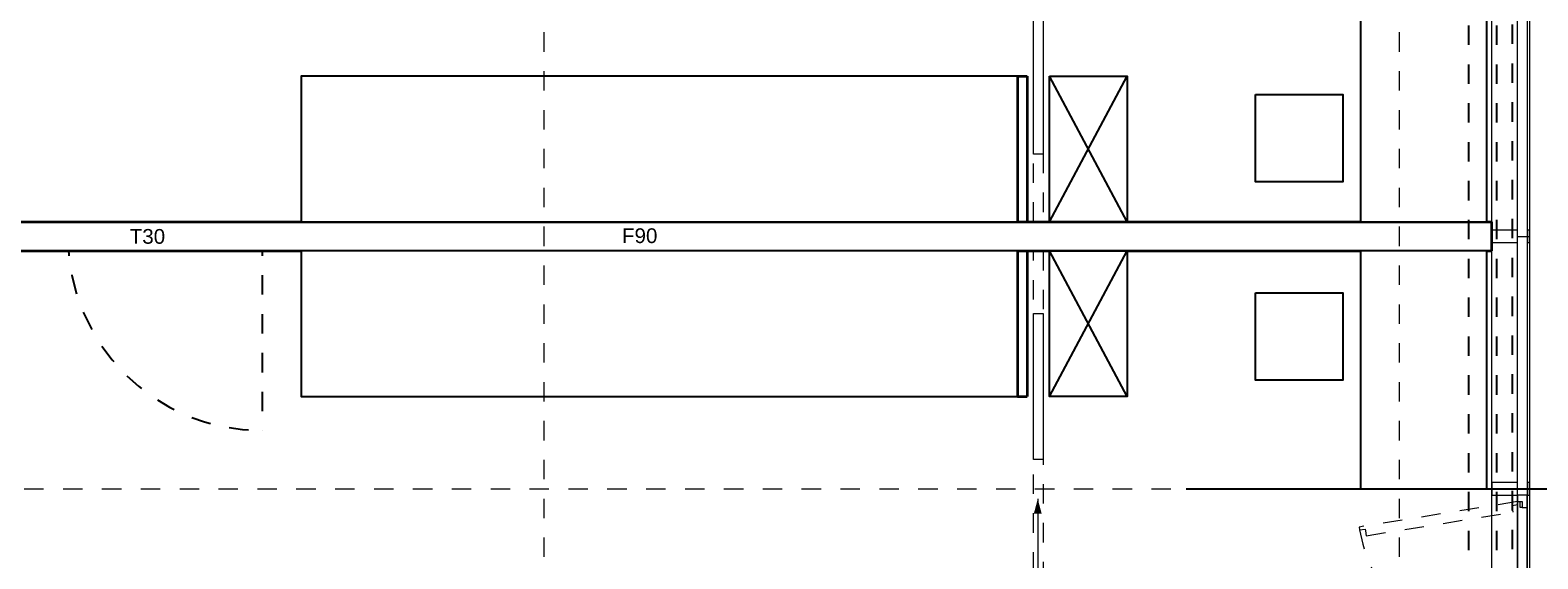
# Model space of a CAD drawing. Header units: metres. Extents: x -13 to 93, y -119 to 25.
# Tile 689 of 705: x 34.01 to 41.76, y -20.91 to -18.19. Entities that reach past the tile are written whole.
import ezdxf

# ---------------------------------------------------------------- set-up
doc = ezdxf.new("R2010")
doc.units = ezdxf.units.M
doc.header["$LTSCALE"] = 0.00508
doc.header["$PDMODE"] = 1
doc.header["$PDSIZE"] = -2
for name, pattern in [('STYLE_05', [0.19684, 0.069505, -0.127335]), ('STYLE_06', [1.0537, 0.590515, -0.19684, 0.069505, -0.19684]), ('STYLE_11', [0.393677, 0.196838, -0.196838]), ('STYLE_12', [0.20828, 0.069425, -0.138855])]:
    doc.linetypes.add(name, pattern=pattern)
doc.layers.get('0').update_dxf_attribs({"lineweight": 18})
for name, color, linetype, lineweight in [('3-3-0 AW Fassade', 7, 'Continuous', 18), ('3-4-0-2 IW GK', 7, 'Continuous', 35), ('3-4-4 ITüren', 7, 'Continuous', 25), ('3-5-1-2 DeckenSprung VED', 7, 'STYLE_11', 25), ('3-5-9 DeckenSonstig VED', 7, 'STYLE_11', 25), ('3-7-1 Allg.Einbauten', 7, 'Continuous', 25), ('Ans-Kante', 7, 'Continuous', 18), ('Bemaßung', 7, 'Continuous', 18), ('Plan-Achse', 1, 'STYLE_06', 18), ('Plan-Achsen-Fassade', 1, 'STYLE_06', 18), ('Plan-Text-Hinweis', 7, 'Continuous', 13)]:
    doc.layers.add(name, color=color, linetype=linetype, lineweight=lineweight)
doc.layers.get('0').freeze()
doc.styles.add('Arial', font='ARIAL.TTF')
doc.dimstyles.new('MTZ_200', dxfattribs={"dimtxt": 0.075762, "dimasz": 0.000706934, "dimexe": 0.001, "dimexo": 0.003, "dimgap": 0.0001, "dimtad": 1, "dimdec": 4, "dimzin": 11, "dimtxsty": 'Arial', "dimblk": 'VW_SLASH', "dimcen": 0, "dimdle": 0.001, "dimazin": 0, "dimtfac": 1, "dimtdec": 4, "dimtix": 1, "dimtmove": 0, "dimatfit": 0, "dimldrblk": 'VW_FILLEDARROW', "dimfxl": 0, "dimfrac": 2, "dimtolj": 1, "dimtzin": 11, "dimarcsym": 0})

# ---------------------------------------------------------------- blocks, each defined once
blk = doc.blocks.new('*U20')
at = {"layer": '3-4-4 ITüren', "linetype": 'STYLE_12'}
for p, q in [((46.5636, -12.3186), (46.6136, -12.3186)), ((47.6136, -12.3186), (47.6136, -13.3186)), ((47.6136, -12.3186), (47.6636, -12.3186))]:
    blk.add_line(p, q, dxfattribs=at)
blk.add_arc((47.6136, -12.3186), 1, 180, 270, dxfattribs=at)
blk = doc.blocks.new('S_Profil_Fassade_Büro')
at = {"layer": '3-3-0 AW Fassade', "color": 7}
blk.add_line((-0.132, 0), (-0.195, 0), dxfattribs=at)
for points in [[(-0.195, 0.0325), (-0.182, 0.0325), (-0.182, -0.0325), (-0.195, -0.0325)], [(-0.132, 0.0325), (0, 0.0325), (0, -0.0325), (-0.132, -0.0325)]]:
    blk.add_lwpolyline(points, close=True, dxfattribs=at)
blk = doc.blocks.new('S_Fenster_GR_Feld')
at = {"layer": '3-3-0 AW Fassade', "color": 7}
blk.add_lwpolyline([(-0.05, 1.2675), (0, 1.2675), (0, 0.9225), (-0.05, 0.9225)], close=True, dxfattribs=at)
at = {"color": 7}
blk.add_wipeout([(-0.05, 0.095), (-0.025, 0.095), (-0.015, 0.095), (-0.015, 0.065), (0, 0.065), (0, 0.89), (-0.015, 0.89), (-0.015, 0.86), (-0.025, 0.86), (-0.05, 0.86)], dxfattribs=at).dxf.layer = '3-3-0 AW Fassade'
at = {"layer": '3-3-0 AW Fassade', "color": 7}
blk.add_lwpolyline([(-0.05, 0.095), (-0.025, 0.095), (-0.015, 0.095), (-0.015, 0.065), (0, 0.065), (0, 0.89), (-0.015, 0.89), (-0.015, 0.86), (-0.025, 0.86), (-0.05, 0.86)], close=True, dxfattribs=at)
at = {"color": 7}
for points in [[(-0.025, 0.86), (-0.05, 0.86), (-0.05, 0.9225), (0, 0.9225), (0, 0.89), (-0.025, 0.89)], [(-0.025, 0.095), (-0.05, 0.095), (-0.05, 0.0325), (0, 0.0325), (0, 0.065), (-0.025, 0.065)]]:
    blk.add_wipeout(points, dxfattribs=at).dxf.layer = '3-3-0 AW Fassade'
at = {"layer": '3-3-0 AW Fassade', "color": 7}
for points in [[(-0.025, 0.86), (-0.05, 0.86), (-0.05, 0.9225), (0, 0.9225), (0, 0.89), (-0.025, 0.89)], [(-0.025, 0.095), (-0.05, 0.095), (-0.05, 0.0325), (0, 0.0325), (0, 0.065), (-0.025, 0.065)]]:
    blk.add_lwpolyline(points, close=True, dxfattribs=at)
at = {"layer": '3-3-0 AW Fassade', "color": 7, "linetype": 'STYLE_05'}
blk.add_lwpolyline([(0.0217, 0.1191), (0.0256, 0.0944), (0.0272, 0.0846), (-0.0024, 0.0798), (0, 0.065), (0.8145, 0.1961), (0.8121, 0.2109), (0.7825, 0.2061), (0.7809, 0.216), (0.777, 0.2407)], close=True, dxfattribs=at)
at = {"layer": '3-3-0 AW Fassade', "color": 7, "linetype": 'STYLE_05', "lineweight": 18}
blk.add_arc((0, 0.065), 0.825, 10.18312, 90, dxfattribs=at)
blk = doc.blocks.new('VW_SLASH')
at = {"color": 0, "linetype": 'ByBlock', "lineweight": -2}
blk.add_line((0, 0), (-1, 0), dxfattribs=at)
at = {"color": 0, "linetype": 'ByBlock', "lineweight": 20}
blk.add_line((0, 0), (0, 0), dxfattribs=at)
blk = doc.blocks.new('*D680')
at = {"layer": 'Bemaßung', "color": 0, "lineweight": -2}
for p, q in [((39.953, -20.55), (45.201, -20.55)), ((45.2, -21.8493), (45.2, -20.5507)), ((39.953, -21.85), (45.201, -21.85))]:
    blk.add_line(p, q, dxfattribs=at)
at = {"layer": 'Defpoints', "color": 0, "lineweight": 0}
for p in [(39.95, -20.55), (45.2, -20.55), (39.95, -21.85)]:
    blk.add_point(p, dxfattribs=at)
at = {"layer": 'Bemaßung', "color": 0, "lineweight": -2, "xscale": 0.00070693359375, "yscale": 0.00070693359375, "zscale": 0.00070693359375}
for p, rotation in [((45.2, -20.55), 90), ((45.2, -21.85), 270)]:
    blk.add_blockref('VW_SLASH', p, dxfattribs=dict(at, rotation=rotation))
at = {"layer": 'Bemaßung', "color": 0, "insert": (45.1888, -21.2), "char_height": 0.00227, "attachment_point": 5, "rotation": 90, "style": 'Arial'}
blk.add_mtext('\\A1;65m', dxfattribs=at)
blk = doc.blocks.new('VW_FILLEDARROW')
at = {"color": 0, "lineweight": -2}
blk.add_solid([(0, 0), (0, 0), (0, 0)], dxfattribs=at)
blk = doc.blocks.new('*D689')
at = {"layer": 'Bemaßung', "color": 0, "lineweight": -2}
for p, q in [((42.423, -0.165), (45.551, -0.165)), ((45.55, -0.1657), (45.55, -13.3633)), ((45.55, -25.3343), (45.55, -13.3952)), ((41.553, -25.335), (45.551, -25.335))]:
    blk.add_line(p, q, dxfattribs=at)
at = {"layer": 'Defpoints', "color": 0, "lineweight": 0}
for p in [(42.42, -0.165), (41.55, -25.335), (45.55, -25.335)]:
    blk.add_point(p, dxfattribs=at)
at = {"layer": 'Bemaßung', "color": 0, "lineweight": -2, "xscale": 0.00070693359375, "yscale": 0.00070693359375, "zscale": 0.00070693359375}
for p, rotation in [((45.55, -0.165), 90), ((45.55, -25.335), 270)]:
    blk.add_blockref('VW_SLASH', p, dxfattribs=dict(at, rotation=rotation))
at = {"layer": 'Bemaßung', "color": 0, "insert": (45.56, -13.3793), "char_height": 0.002273, "attachment_point": 5, "rotation": 90, "style": 'Arial'}
blk.add_mtext('\\A1;1258,5m', dxfattribs=at)
blk = doc.blocks.new('*D692')
at = {"layer": 'Bemaßung', "color": 0, "lineweight": -2}
for p, q in [((42.473, -0.165), (45.901, -0.165)), ((45.9, -0.1657), (45.9, -13.3633)), ((45.9, -25.3343), (45.9, -13.3952)), ((41.553, -25.335), (45.901, -25.335))]:
    blk.add_line(p, q, dxfattribs=at)
at = {"layer": 'Defpoints', "color": 0, "lineweight": 0}
for p in [(42.47, -0.165), (41.55, -25.335), (45.9, -25.335)]:
    blk.add_point(p, dxfattribs=at)
at = {"layer": 'Bemaßung', "color": 0, "lineweight": -2, "xscale": 0.00070693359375, "yscale": 0.00070693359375, "zscale": 0.00070693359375}
for p, rotation in [((45.9, -0.165), 90), ((45.9, -25.335), 270)]:
    blk.add_blockref('VW_SLASH', p, dxfattribs=dict(at, rotation=rotation))
at = {"layer": 'Bemaßung', "color": 0, "insert": (45.91, -13.3793), "char_height": 0.002273, "attachment_point": 5, "rotation": 90, "style": 'Arial'}
blk.add_mtext('\\A1;1258,5m', dxfattribs=at)

msp = doc.modelspace()

# ---------------------------------------------------------------- linework, layer by layer
at = {"layer": '3-3-0 AW Fassade'}
msp.add_lwpolyline([(41.657, -0.165), (41.707, -0.165), (41.707, -25.335), (41.657, -25.335)], close=True, dxfattribs=at)
at = {"layer": '3-7-1 Allg.Einbauten', "color": 7, "linetype": 'Continuous'}
for points in [[(40.31, -18.52), (40.76, -18.52), (40.76, -18.97), (40.31, -18.97)], [(40.31, -19.54), (40.76, -19.54), (40.76, -19.99), (40.31, -19.99)]]:
    msp.add_lwpolyline(points, close=True, dxfattribs=at)
at = {"layer": 'Ans-Kante', "color": 8, "linetype": 'Continuous'}
msp.add_line((41.72, -0.26), (41.72, -25.3), dxfattribs=at)
at = {"layer": 'Plan-Achsen-Fassade', "color": 9}
for p, q in [((27.575, -19.25), (41.525, -19.25)), ((27.575, -20.55), (41.525, -20.55))]:
    msp.add_line(p, q, dxfattribs=at)
at = {"layer": 'Plan-Text-Hinweis', "color": 7, "linetype": 'Continuous', "lineweight": 18}
msp.add_line((39.18963668, -20.60145801), (39.18963668, -21.13145801), dxfattribs=at)
at = {"layer": 'Plan-Text-Hinweis', "color": 7, "lineweight": 18}
msp.add_solid([(39.18963668, -20.60145801), (39.20974203, -20.67649219), (39.16953133, -20.67649219)], dxfattribs=at)

# ---------------------------------------------------------------- block references
at = {"layer": '3-4-4 ITüren', "color": 7}
msp.add_blockref('*U20', (-12.41363701, -6.93135892), dxfattribs=at)

# ---------------------------------------------------------------- next in the draw order: wipeouts: each hides what was drawn before it
at = {"lineweight": 5}
msp.add_wipeout([(33.66, -19.325), (33.66, -19.175), (41.525, -19.175), (41.525, -19.325)], dxfattribs=at).dxf.layer = '3-4-0-2 IW GK'

# ---------------------------------------------------------------- next in the draw order: linework, layer by layer
at = {"layer": '3-4-0-2 IW GK'}
for p, q in [((33.66, -19.175), (41.525, -19.175)), ((41.525, -19.325), (41.525, -19.175)), ((33.66, -19.325), (41.525, -19.325))]:
    msp.add_line(p, q, dxfattribs=at)

# ---------------------------------------------------------------- next in the draw order: block references
at = {"layer": '3-3-0 AW Fassade', "color": 7, "xscale": -1}
msp.add_blockref('S_Profil_Fassade_Büro', (41.525, -19.25), dxfattribs=at)

# ---------------------------------------------------------------- next in the draw order: texts
at = {"layer": 'Plan-Text-Hinweis', "insert": (34.51796667, -19.21241033), "char_height": 0.0757622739, "attachment_point": 1, "line_spacing_factor": 0.967741, "style": 'Arial'}
msp.add_mtext('{\\C7;\\lT30}', dxfattribs=at)

# ---------------------------------------------------------------- next in the draw order: wipeouts: each hides what was drawn before it
for points in [[(40.85, -17.95), (40.85, -19.175), (41.5, -19.175), (41.5, -17.95)], [(39.085, -18.425), (35.4, -18.425), (35.4, -19.175), (39.085, -19.175)], [(39.25, -18.425), (39.65, -18.425), (39.65, -19.175), (39.25, -19.175)], [(39.085, -19.325), (35.4, -19.325), (35.4, -20.075), (39.085, -20.075)], [(39.25, -19.325), (39.65, -19.325), (39.65, -20.075), (39.25, -20.075)], [(40.85, -19.325), (40.85, -20.55), (41.5, -20.55), (41.5, -19.325)]]:
    msp.add_wipeout(points).dxf.layer = '3-7-1 Allg.Einbauten'

# ---------------------------------------------------------------- next in the draw order: linework, layer by layer
at = {"layer": '3-7-1 Allg.Einbauten'}
for p, q in [((39.25, -19.175), (39.65, -18.425)), ((39.65, -19.175), (39.25, -18.425)), ((39.25, -20.075), (39.65, -19.325)), ((39.65, -20.075), (39.25, -19.325))]:
    msp.add_line(p, q, dxfattribs=at)
for points in [[(40.85, -17.95), (40.85, -19.175), (41.5, -19.175), (41.5, -17.95)], [(39.085, -18.425), (35.4, -18.425), (35.4, -19.175), (39.085, -19.175)], [(39.25, -18.425), (39.65, -18.425), (39.65, -19.175), (39.25, -19.175)], [(39.085, -19.325), (35.4, -19.325), (35.4, -20.075), (39.085, -20.075)], [(39.25, -19.325), (39.65, -19.325), (39.65, -20.075), (39.25, -20.075)], [(40.85, -19.325), (40.85, -20.55), (41.5, -20.55), (41.5, -19.325)]]:
    msp.add_lwpolyline(points, close=True, dxfattribs=at)
at = {"layer": 'Ans-Kante', "color": 8, "linetype": 'Continuous'}
msp.add_line((41.525, -25.3), (41.525, -0.26), dxfattribs=at)
at = {"layer": 'Plan-Achse'}
msp.add_line((36.65, -118.5), (36.65, 6.75), dxfattribs=at)

# ---------------------------------------------------------------- next in the draw order: block references
at = {"layer": '3-3-0 AW Fassade', "color": 7, "xscale": -1}
msp.add_blockref('S_Profil_Fassade_Büro', (41.525, -20.55), dxfattribs=at)

# ---------------------------------------------------------------- next in the draw order: texts
at = {"layer": 'Plan-Text-Hinweis', "insert": (37.05060731, -19.20883773), "char_height": 0.0757622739, "attachment_point": 1, "line_spacing_factor": 0.967741, "style": 'Arial'}
msp.add_mtext('{\\C7;\\lF90}', dxfattribs=at)

# ---------------------------------------------------------------- next in the draw order: block references
at = {"layer": '3-3-0 AW Fassade', "color": 7, "rotation": 180}
msp.add_blockref('S_Fenster_GR_Feld', (41.657, -20.55), dxfattribs=at)

# ---------------------------------------------------------------- next in the draw order: wipeouts: each hides what was drawn before it
at = {"lineweight": 5}
for points in [[(39.085, -18.425), (39.135, -18.425), (39.135, -19.175), (39.085, -19.175)], [(39.085, -19.325), (39.135, -19.325), (39.135, -20.075), (39.085, -20.075)]]:
    msp.add_wipeout(points, dxfattribs=at).dxf.layer = '3-4-0-2 IW GK'

# ---------------------------------------------------------------- next in the draw order: linework, layer by layer
at = {"layer": '3-4-0-2 IW GK'}
for p, q in [((39.085, -18.425), (39.085, -19.175)), ((39.085, -18.425), (39.135, -18.425)), ((39.135, -18.425), (39.135, -19.175)), ((39.085, -19.175), (39.135, -19.175)), ((39.085, -19.325), (39.085, -20.075)), ((39.085, -19.325), (39.135, -19.325)), ((39.135, -19.325), (39.135, -20.075)), ((39.085, -20.075), (39.135, -20.075))]:
    msp.add_line(p, q, dxfattribs=at)
at = {"layer": '3-4-4 ITüren', "color": 7, "linetype": 'STYLE_05', "lineweight": 18}
for points in [[(39.1675, -12.825), (39.2175, -12.825), (39.2175, -19.175), (39.1675, -19.175)], [(39.1675, -19.325), (39.2175, -19.325), (39.2175, -25.375), (39.1675, -25.375)]]:
    msp.add_lwpolyline(points, close=True, dxfattribs=at)
at = {"layer": '3-4-4 ITüren', "color": 7, "linetype": 'Continuous', "lineweight": 18}
for points in [[(39.1675, -18.07772565), (39.2175, -18.07772565), (39.2175, -18.82772565), (39.1675, -18.82772565)], [(39.1675, -19.64772565), (39.2175, -19.64772565), (39.2175, -20.39772565), (39.1675, -20.39772565)]]:
    msp.add_lwpolyline(points, close=True, dxfattribs=at)
at = {"layer": '3-5-1-2 DeckenSprung VED', "color": 7, "linetype": 'STYLE_11'}
msp.add_line((41.405, -0.165), (41.405, -25.335), dxfattribs=at)
at = {"layer": '3-5-9 DeckenSonstig VED', "color": 7, "linetype": 'STYLE_05'}
for p, q in [((41.55, -0.165), (41.55, -25.33500009)), ((41.63, -0.16), (41.63, -25.335))]:
    msp.add_line(p, q, dxfattribs=at)
at = {"layer": 'Ans-Kante', "color": 8}
msp.add_line((42.366, -20.55), (41.72, -20.55), dxfattribs=at)
at = {"layer": 'Plan-Achse'}
msp.add_line((41.05, -118.5), (41.05, 6.75), dxfattribs=at)

# ---------------------------------------------------------------- next in the draw order: dimensions: what is measured, and where the dimension line sits
at = {"layer": 'Bemaßung'}
for base, p1, picture, middle in [((45.55, -25.335), (42.42, -0.165), '*D689', (45.56, -13.37925)), ((45.9, -25.335), (42.47, -0.165), '*D692', (45.91, -13.37925))]:
    dim = msp.add_linear_dim(base=base, p1=p1, p2=(41.55, -25.335), angle=90, dimstyle='MTZ_200', override={"dimtxt": 0.002273, "dimgap": 0.01, "dimdec": 3, "dimlfac": 50, "dimpost": '<>m', "dimtxsty": 'Arial', "dimtmove": 2}, dxfattribs=at)
    dim.commit()
    dim.dimension.update_dxf_attribs({"geometry": picture, "text_midpoint": middle, "dimtype": 160})
dim = msp.add_linear_dim(base=(45.2, -20.55), p1=(39.95, -21.85), p2=(39.95, -20.55), angle=90, dimstyle='MTZ_200', override={"dimtxt": 0.002273, "dimgap": 0.01, "dimdec": 3, "dimlfac": 50, "dimpost": '<>m', "dimtxsty": 'Arial', "dimtmove": 2}, dxfattribs=at)
dim.commit()
dim.dimension.update_dxf_attribs({"geometry": '*D680', "text_midpoint": (45.18883953, -21.2)})

doc.saveas('drawing.dxf')
